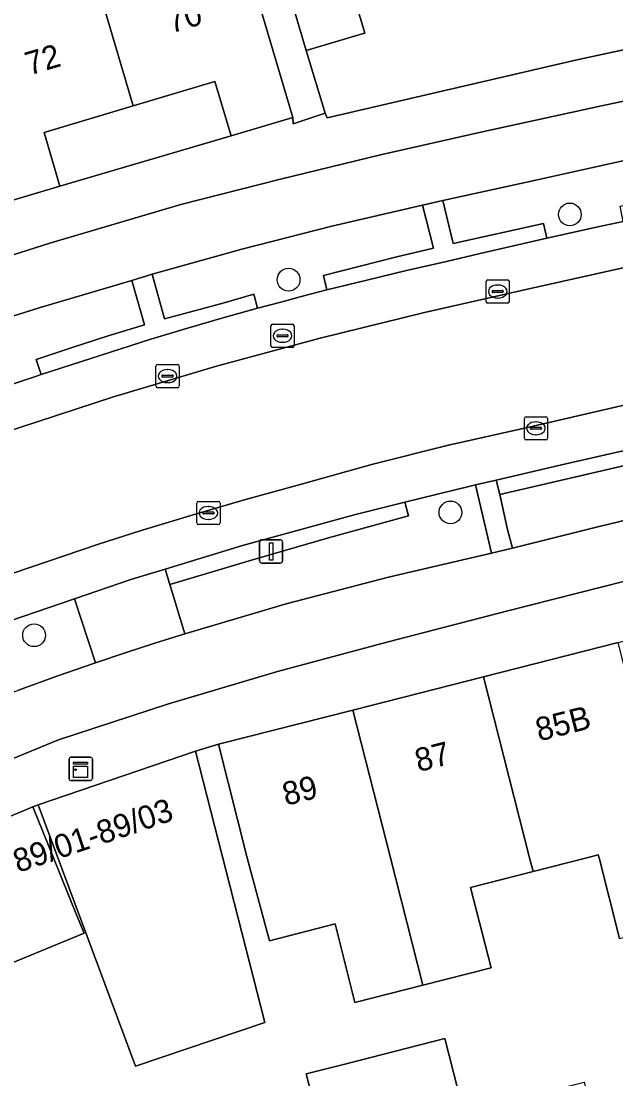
# Model space of a CAD drawing. Extents: x 158086 to 159499, y 382904 to 383981.
# Drawn here: x 159022.8 to 159048.39, y 383240.51 to 383285.97 of the extents above; entities that cross this region are included whole.
import ezdxf

# ---------------------------------------------------------------- set-up
doc = ezdxf.new("R2010")
doc.units = 0
for name, color, linetype in [('IMGEO_Boom', 7, 'Continuous'), ('IMGEO_Erf', 7, 'Continuous'), ('IMGEO_Fietspad_gesloten', 7, 'Continuous'), ('IMGEO_Groenvoorziening', 7, 'Continuous'), ('IMGEO_Kast', 7, 'Continuous'), ('IMGEO_Kolk', 7, 'Continuous'), ('IMGEO_Lichtmast', 7, 'Continuous'), ('IMGEO_Pand', 7, 'Continuous'), ('IMGEO_Pand_nummerreeks', 7, 'Continuous'), ('IMGEO_Parkeervlak_open', 7, 'Continuous'), ('IMGEO_Rijbaan_lokaal_gesloten', 7, 'Continuous'), ('IMGEO_Rioolput', 7, 'Continuous'), ('IMGEO_Voetpad_open', 7, 'Continuous')]:
    doc.layers.add(name, color=color, linetype=linetype)

msp = doc.modelspace()

# ---------------------------------------------------------------- linework, layer by layer
at = {"layer": 'IMGEO_Boom'}
for centre in [(159046.409, 383277.657), (159034.307, 383274.853), (159041.271, 383264.851), (159023.355, 383259.57)]:
    msp.add_circle(centre, 0.489, dxfattribs=at)
at = {"layer": 'IMGEO_Erf'}
for points in [[(159044.609, 383293.569), (159043.31, 383299.742), (159041.986, 383306.034), (159037.28, 383305.043), (159029.305, 383303.365), (159029.831, 383301.708), (159031.261, 383297.206), (159033.249, 383290.87), (159035.77, 383291.614), (159037.587, 383285.455), (159037.432, 383285.409), (159035.066, 383284.711), (159035.886, 383282.01), (159035.966, 383281.809), (159046.645, 383284.291), (159057.17, 383286.552), (159055.713, 383293.42), (159053.294, 383292.911), (159054.117, 383289.001), (159045.933, 383287.279), (159044.903, 383292.172)], [(159031.831, 383281.03), (159031.138, 383283.365), (159027.623, 383282.323), (159023.784, 383281.184), (159024.468, 383278.876)], [(159042.165, 383237.792), (159044.773, 383238.454), (159044.453, 383239.715), (159047.025, 383240.369), (159048.199, 383235.75), (159045.626, 383235.096), (159043.019, 383234.433), (159037.091, 383232.727), (159036.207, 383236.213), (159035.061, 383240.721), (159036.719, 383241.142), (159041.035, 383242.239)]]:
    msp.add_lwpolyline(points, close=True, dxfattribs=at)
msp.add_lwpolyline([(159048.545, 383246.541), (159047.665, 383250), (159047.633, 383250.127), (159047.133, 383250), (159044.823, 383249.413), (159042.137, 383248.73), (159043.016, 383245.275), (159040.081, 383244.529), (159037.163, 383243.787), (159036.305, 383247.165), (159033.482, 383246.434), (159032.53, 383250), (159031.29, 383254.883), (159030.304, 383254.582), (159033.279, 383242.921), (159027.717, 383241.045), (159023.536, 383252.289), (159023.305, 383252.194), (159024.192, 383250), (159025.178, 383247.559), (159025.505, 383246.77), (159021.325, 383245.045)], dxfattribs=at)
at = {"layer": 'IMGEO_Fietspad_gesloten'}
for points in [[(159081.026, 383289.212), (159058.204, 383284.486), (159052.986, 383283.43), (159047.777, 383282.332), (159042.577, 383281.192), (159038.259, 383280.214), (159033.955, 383279.18), (159029.665, 383278.087), (159024.026, 383276.423), (159018.421, 383274.644), (159012.854, 383272.752), (159009.122, 383271.358), (159005.395, 383269.952), (159001.672, 383268.534), (158997.265, 383266.818), (158992.867, 383265.076), (158988.479, 383263.309), (158976.201, 383258.014), (158975.327, 383257.641)], [(159019.617, 383272.395), (159023.58, 383273.644), (159027.566, 383274.818), (159028.443, 383275.093), (159032.294, 383276.167), (159036.169, 383277.153), (159040.065, 383278.05), (159040.944, 383278.25), (159044.946, 383279.129), (159048.947, 383280.013), (159052.947, 383280.902), (159053.827, 383281.083), (159061.861, 383282.716), (159065.816, 383283.523), (159073.386, 383285.039)], [(159071.607, 383270.025), (159067.812, 383269.124), (159064.995, 383268.463), (159062.806, 383267.934), (159060.617, 383267.406), (159058.428, 383266.879), (159055.154, 383266.038), (159051.409, 383265.154), (159047.67, 383264.245), (159043.937, 383263.31), (159043.036, 383263.093), (159038.604, 383262.069), (159034.205, 383260.916), (159029.841, 383259.635), (159028.555, 383259.23), (159027.274, 383258.813), (159025.995, 383258.385), (159024.336, 383257.808), (159022.683, 383257.212)], [(158983.111, 383238.281), (159003.122, 383246.429), (159009.006, 383248.848), (159020.072, 383253.3), (159024.411, 383255.076), (159029.098, 383256.609), (159033.826, 383258.014), (159038.591, 383259.288), (159043.68, 383260.604), (159048.777, 383261.889), (159053.882, 383263.144), (159058.345, 383264.24), (159062.811, 383265.325), (159067.279, 383266.4), (159070.408, 383267.13)]]:
    msp.add_lwpolyline(points, dxfattribs=at)
at = {"layer": 'IMGEO_Groenvoorziening'}
for points in [[(159052.947, 383280.902), (159048.947, 383280.013), (159044.946, 383279.129), (159040.944, 383278.25), (159041.388, 383276.414), (159045.275, 383277.274), (159045.423, 383276.634), (159046.516, 383276.878), (159047.61, 383277.119), (159048.704, 383277.357), (159048.578, 383278.02), (159053.361, 383279.034)], [(159040.538, 383276.214), (159040.065, 383278.05), (159036.169, 383277.153), (159032.294, 383276.167), (159028.443, 383275.093), (159028.97, 383273.174), (159030.253, 383273.511), (159031.533, 383273.863), (159032.808, 383274.228), (159032.974, 383273.623), (159033.967, 383273.891), (159034.961, 383274.153), (159035.957, 383274.411), (159035.814, 383275.027), (159037.385, 383275.436), (159038.96, 383275.831)], [(159028.106, 383272.918), (159027.566, 383274.818), (159023.58, 383273.644), (159019.617, 383272.395), (159015.677, 383271.073), (159016.354, 383269.022), (159021.062, 383270.636), (159021.266, 383269.975), (159023.416, 383270.692), (159023.664, 383270.772), (159023.448, 383271.422), (159024.996, 383271.936), (159026.549, 383272.434)], [(159055.154, 383266.038), (159054.581, 383268.803), (159051.855, 383268.202), (159051.98, 383267.605), (159043.39, 383265.616), (159043.523, 383265.031), (159043.718, 383264.168), (159043.937, 383263.31), (159047.67, 383264.245), (159051.409, 383265.154)], [(159042.343, 383266.035), (159042.062, 383265.97), (159039.305, 383265.286), (159039.459, 383264.709), (159036.029, 383263.754), (159032.606, 383262.77), (159029.192, 383261.757), (159029.841, 383259.635), (159034.205, 383260.916), (159038.604, 383262.069), (159043.036, 383263.093)], [(159025.098, 383261.142), (159021.216, 383259.82), (159021.41, 383259.167), (159019.746, 383258.588), (159020.55, 383256.378), (159021.037, 383256.597), (159022.683, 383257.212), (159024.336, 383257.808), (159025.995, 383258.385)]]:
    msp.add_lwpolyline(points, close=True, dxfattribs=at)
at = {"layer": 'IMGEO_Kast'}
for p, q in [((159024.863, 383253.403), (159024.863, 383254.244)), ((159024.863, 383254.244), (159024.863, 383253.403)), ((159024.938, 383254.328), (159025.779, 383254.328)), ((159025.779, 383254.328), (159024.938, 383254.328)), ((159025.863, 383254.253), (159025.863, 383253.412)), ((159025.863, 383253.412), (159025.863, 383254.253)), ((159025.788, 383253.328), (159024.947, 383253.328)), ((159024.947, 383253.328), (159025.788, 383253.328))]:
    msp.add_line(p, q, dxfattribs=at)
for points in [[(159025.058, 383254.118), (159025.658, 383254.118), (159025.658, 383254.033), (159025.058, 383254.033), (159025.058, 383254.118)], [(159025.058, 383253.943), (159025.658, 383253.943), (159025.658, 383253.454), (159025.058, 383253.454), (159025.058, 383253.943)]]:
    msp.add_lwpolyline(points, dxfattribs=at)
msp.add_circle((159025.142, 383253.792), 0.0377, dxfattribs=at)
for centre, start, end in [((159024.941, 383254.25), 92.4484, 184.2845), ((159024.941, 383254.25), 92.4484, 184.2845), ((159025.785, 383254.25), 2.4484, 94.2845), ((159025.785, 383254.25), 2.4484, 94.2845), ((159024.941, 383253.406), 182.4484, 274.2845), ((159024.941, 383253.406), 182.4484, 274.2845), ((159025.785, 383253.406), 272.4484, 4.2845), ((159025.785, 383253.406), 272.4484, 4.2845)]:
    msp.add_arc(centre, 0.0779, start, end, dxfattribs=at)
at = {"layer": 'IMGEO_Kolk'}
for p, q in [((159042.803, 383273.918), (159042.803, 383274.77)), ((159042.878, 383274.844), (159043.73, 383274.844)), ((159043.291, 383274.624), (159043.316, 383274.624)), ((159043.804, 383274.77), (159043.804, 383273.918)), ((159043.062, 383274.338), (159043.062, 383274.35)), ((159043.5, 383274.301), (159043.102, 383274.301)), ((159043.105, 383274.387), (159043.503, 383274.387)), ((159043.314, 383274.064), (159043.289, 383274.064)), ((159043.546, 383274.35), (159043.546, 383274.338)), ((159043.73, 383273.844), (159042.878, 383273.844)), ((159028.599, 383270.284), (159028.599, 383271.136)), ((159028.674, 383271.21), (159029.526, 383271.21)), ((159029.087, 383270.99), (159029.112, 383270.99)), ((159029.6, 383271.136), (159029.6, 383270.284)), ((159028.858, 383270.704), (159028.858, 383270.716)), ((159029.296, 383270.667), (159028.898, 383270.667)), ((159028.901, 383270.753), (159029.299, 383270.753)), ((159029.11, 383270.43), (159029.085, 383270.43)), ((159029.342, 383270.716), (159029.342, 383270.704)), ((159029.526, 383270.21), (159028.674, 383270.21)), ((159044.45, 383268.039), (159044.45, 383268.891)), ((159044.525, 383268.965), (159045.377, 383268.965)), ((159044.938, 383268.745), (159044.963, 383268.745)), ((159045.451, 383268.891), (159045.451, 383268.039)), ((159044.709, 383268.459), (159044.709, 383268.471)), ((159045.147, 383268.422), (159044.749, 383268.422)), ((159044.752, 383268.508), (159045.15, 383268.508)), ((159044.961, 383268.185), (159044.936, 383268.185)), ((159045.193, 383268.471), (159045.193, 383268.459)), ((159045.377, 383267.965), (159044.525, 383267.965)), ((159030.355, 383264.4), (159030.355, 383265.252)), ((159030.43, 383265.326), (159031.282, 383265.326)), ((159030.843, 383265.106), (159030.868, 383265.106)), ((159031.356, 383265.252), (159031.356, 383264.4)), ((159030.614, 383264.82), (159030.614, 383264.832)), ((159031.052, 383264.783), (159030.654, 383264.783)), ((159030.657, 383264.869), (159031.055, 383264.869)), ((159030.866, 383264.546), (159030.841, 383264.546)), ((159031.098, 383264.832), (159031.098, 383264.82)), ((159031.282, 383264.326), (159030.43, 383264.326))]:
    msp.add_line(p, q, dxfattribs=at)
for points in [[(159042.803, 383273.918), (159042.803, 383274.77)], [(159042.878, 383274.844), (159043.73, 383274.844)], [(159043.804, 383274.77), (159043.804, 383273.918)], [(159043.73, 383273.844), (159042.878, 383273.844)], [(159028.599, 383270.284), (159028.599, 383271.136)], [(159028.674, 383271.21), (159029.526, 383271.21)], [(159029.6, 383271.136), (159029.6, 383270.284)], [(159029.526, 383270.21), (159028.674, 383270.21)], [(159044.45, 383268.039), (159044.45, 383268.891)], [(159044.525, 383268.965), (159045.377, 383268.965)], [(159045.451, 383268.891), (159045.451, 383268.039)], [(159045.377, 383267.965), (159044.525, 383267.965)], [(159030.355, 383264.4), (159030.355, 383265.252)], [(159030.43, 383265.326), (159031.282, 383265.326)], [(159031.356, 383265.252), (159031.356, 383264.4)], [(159031.282, 383264.326), (159030.43, 383264.326)]]:
    msp.add_lwpolyline(points, dxfattribs=at)
for centre, radius, start, end in [((159042.88, 383274.768), 0.0765, 91.552, 178.448), ((159042.88, 383274.768), 0.0765, 91.552, 178.448), ((159043.728, 383274.768), 0.0765, 1.552, 88.448), ((159043.728, 383274.768), 0.0765, 1.552, 88.448), ((159043.102, 383274.347), 0.0403, 85.8775, 175.7526), ((159043.099, 383274.337), 0.0366, 178.938, 274.7102), ((159043.503, 383274.344), 0.043, 264.8664, 352.4533), ((159043.507, 383274.349), 0.0386, 1.7309, 96.639), ((159042.88, 383273.92), 0.0765, 181.552, 268.448), ((159042.88, 383273.92), 0.0765, 181.552, 268.448), ((159043.728, 383273.92), 0.0765, 271.552, 358.448), ((159043.728, 383273.92), 0.0765, 271.552, 358.448), ((159028.676, 383271.134), 0.0765, 91.552, 178.448), ((159028.676, 383271.134), 0.0765, 91.552, 178.448), ((159029.524, 383271.134), 0.0765, 1.552, 88.448), ((159029.524, 383271.134), 0.0765, 1.552, 88.448), ((159028.898, 383270.713), 0.0403, 85.8775, 175.7526), ((159028.895, 383270.703), 0.0366, 178.938, 274.7102), ((159029.299, 383270.71), 0.043, 264.8664, 352.4533), ((159029.303, 383270.715), 0.0386, 1.7309, 96.639), ((159028.676, 383270.286), 0.0765, 181.552, 268.448), ((159028.676, 383270.286), 0.0765, 181.552, 268.448), ((159029.524, 383270.286), 0.0765, 271.552, 358.448), ((159029.524, 383270.286), 0.0765, 271.552, 358.448), ((159044.527, 383268.889), 0.0765, 91.552, 178.448), ((159044.527, 383268.889), 0.0765, 91.552, 178.448), ((159045.375, 383268.889), 0.0765, 1.552, 88.448), ((159045.375, 383268.889), 0.0765, 1.552, 88.448), ((159044.749, 383268.468), 0.0403, 85.8775, 175.7526), ((159044.746, 383268.458), 0.0366, 178.938, 274.7102), ((159045.15, 383268.465), 0.043, 264.8664, 352.4533), ((159045.154, 383268.47), 0.0386, 1.7309, 96.639), ((159044.527, 383268.041), 0.0765, 181.552, 268.448), ((159044.527, 383268.041), 0.0765, 181.552, 268.448), ((159045.375, 383268.041), 0.0765, 271.552, 358.448), ((159045.375, 383268.041), 0.0765, 271.552, 358.448), ((159030.432, 383265.25), 0.0765, 91.552, 178.448), ((159030.432, 383265.25), 0.0765, 91.552, 178.448), ((159031.28, 383265.25), 0.0765, 1.552, 88.448), ((159031.28, 383265.25), 0.0765, 1.552, 88.448), ((159030.654, 383264.829), 0.0403, 85.8775, 175.7526), ((159030.651, 383264.819), 0.0366, 178.938, 274.7102), ((159031.055, 383264.826), 0.043, 264.8664, 352.4533), ((159031.059, 383264.831), 0.0386, 1.7309, 96.639), ((159030.432, 383264.402), 0.0765, 181.552, 268.448), ((159030.432, 383264.402), 0.0765, 181.552, 268.448), ((159031.28, 383264.402), 0.0765, 271.552, 358.448), ((159031.28, 383264.402), 0.0765, 271.552, 358.448)]:
    msp.add_arc(centre, radius, start, end, dxfattribs=at)
for centre, major_axis, ratio, start_param, end_param in [((159043.29, 383274.344), (-0.387, 0.002), 0.722429, 4.712389, 7.853982), ((159043.315, 383274.344), (-0.39, 0.002), 0.717154, 1.570796, 4.712389), ((159029.086, 383270.71), (-0.387, 0.002), 0.722429, 4.712389, 7.853982), ((159029.111, 383270.71), (-0.39, 0.002), 0.717154, 1.570796, 4.712389), ((159044.937, 383268.465), (-0.387, 0.002), 0.722429, 4.712389, 7.853982), ((159044.962, 383268.465), (-0.39, 0.002), 0.717154, 1.570796, 4.712389), ((159030.842, 383264.826), (-0.387, 0.002), 0.722429, 4.712389, 7.853982), ((159030.867, 383264.826), (-0.39, 0.002), 0.717154, 1.570796, 4.712389)]:
    msp.add_ellipse(centre, major_axis=major_axis, ratio=ratio, start_param=start_param, end_param=end_param, dxfattribs=at)
at = {"layer": 'IMGEO_Lichtmast'}
for p, q in [((159033.159, 383263.675), (159033.949, 383263.675)), ((159033.949, 383263.675), (159033.159, 383263.675)), ((159033.059, 383262.775), (159033.059, 383263.575)), ((159033.059, 383263.575), (159033.059, 383262.775)), ((159034.049, 383263.575), (159034.049, 383262.775)), ((159034.049, 383262.775), (159034.049, 383263.575)), ((159033.949, 383262.675), (159033.159, 383262.675)), ((159033.159, 383262.675), (159033.949, 383262.675))]:
    msp.add_line(p, q, dxfattribs=at)
msp.add_lwpolyline([(159033.479, 383263.55), (159033.629, 383263.55), (159033.629, 383262.8), (159033.479, 383262.8), (159033.479, 383263.55)], dxfattribs=at)
for centre, start, end in [((159033.159, 383263.575), 90, 180), ((159033.159, 383263.575), 90, 180), ((159033.949, 383263.575), 0, 90), ((159033.949, 383263.575), 360, 90), ((159033.159, 383262.775), 180, 270), ((159033.159, 383262.775), 180, 270), ((159033.949, 383262.775), 270, 0), ((159033.949, 383262.775), 270, 0)]:
    msp.add_arc(centre, 0.1, start, end, dxfattribs=at)
at = {"layer": 'IMGEO_Pand'}
for points in [[(159033.072, 383286.614), (159031.43, 383292.153), (159031.154, 383292.072), (159025.25, 383290.331), (159027.623, 383282.323), (159031.138, 383283.365), (159031.831, 383281.03), (159034.494, 383281.82)], [(159033.249, 383290.87), (159033.606, 383289.662), (159035.066, 383284.711), (159037.432, 383285.409), (159037.587, 383285.455), (159035.77, 383291.614)], [(159027.623, 383282.323), (159025.25, 383290.331), (159019.186, 383288.544), (159022.247, 383278.217), (159024.468, 383278.876), (159023.784, 383281.184)], [(159042.695, 383257.782), (159044.674, 383250), (159044.823, 383249.413), (159047.133, 383250), (159047.633, 383250.127), (159047.665, 383250), (159048.545, 383246.541), (159051.573, 383247.311), (159050.858, 383250), (159050.619, 383250.899), (159049.713, 383254.408), (159048.482, 383259.253)], [(159040.081, 383244.529), (159043.016, 383245.275), (159042.137, 383248.73), (159044.823, 383249.413), (159044.674, 383250), (159042.695, 383257.782), (159037.074, 383256.353), (159038.69, 383250)], [(159040.081, 383244.529), (159038.69, 383250), (159037.074, 383256.353), (159031.29, 383254.883), (159032.53, 383250), (159033.482, 383246.434), (159036.305, 383247.165), (159037.163, 383243.787)], [(159030.304, 383254.582), (159023.536, 383252.289), (159027.717, 383241.045), (159033.279, 383242.921)], [(159015.706, 383240.684), (159022.045, 383243.296), (159021.325, 383245.045), (159025.505, 383246.77), (159025.178, 383247.559), (159024.192, 383250), (159023.305, 383252.194), (159021.891, 383251.613), (159022.146, 383250.991), (159019.728, 383250), (159019.325, 383249.835), (159019.262, 383250), (159019.074, 383250.495), (159017.877, 383250), (159012.713, 383247.865)], [(159042.165, 383237.792), (159041.035, 383242.239), (159036.719, 383241.142), (159035.061, 383240.721), (159036.207, 383236.213), (159037.091, 383232.727), (159043.019, 383234.433)]]:
    msp.add_lwpolyline(points, close=True, dxfattribs=at)
at = {"layer": 'IMGEO_Parkeervlak_open'}
for points in [[(159062.031, 383280.063), (159059.491, 383279.554), (159054.209, 383278.495), (159052.372, 383278.125), (159050.537, 383277.746), (159048.704, 383277.357), (159047.61, 383277.119), (159046.516, 383276.878), (159045.423, 383276.634), (159043.983, 383276.306), (159042.544, 383275.972), (159041.107, 383275.632), (159039.386, 383275.242), (159037.669, 383274.835), (159035.957, 383274.411), (159034.961, 383274.153), (159033.967, 383273.891), (159032.974, 383273.623), (159031.439, 383273.193), (159029.908, 383272.749), (159028.381, 383272.292), (159023.664, 383270.772)], [(158987.981, 383255.787), (158989.781, 383256.451), (158998.158, 383259.724), (159002.453, 383261.396), (159006.473, 383262.883), (159010.513, 383264.312), (159014.574, 383265.682), (159018.627, 383267.105), (159022.694, 383268.484), (159026.776, 383269.819), (159031.206, 383271.131), (159035.666, 383272.339), (159040.152, 383273.444), (159044.582, 383274.452), (159049.017, 383275.434), (159053.458, 383276.392), (159061.088, 383277.996), (159063.146, 383278.38), (159063.614, 383278.45)], [(159064.712, 383272.774), (159062.76, 383272.377), (159062.24, 383272.271), (159057.532, 383271.313), (159053.164, 383270.415), (159048.806, 383269.47), (159044.459, 383268.478), (159041.186, 383267.742), (159037.933, 383266.925), (159034.7, 383266.028), (159032.448, 383265.404), (159030.204, 383264.751), (159027.968, 383264.069), (159026.126, 383263.49), (159018.772, 383260.986), (159014.153, 383259.424)], [(159023.664, 383270.772), (159023.416, 383270.692), (159021.266, 383269.975), (159018.467, 383269.042), (159013.536, 383267.342), (159010.043, 383266.16), (159006.566, 383264.933), (159003.104, 383263.661), (158998.077, 383261.741), (158997.822, 383261.643), (158995.556, 383260.761), (158988.525, 383258.025)], [(159025.098, 383261.142), (159027.511, 383261.963), (159029.001, 383262.414), (159032.327, 383263.422), (159037.178, 383264.758), (159039.305, 383265.286), (159042.062, 383265.97), (159042.343, 383266.035), (159043.242, 383266.243), (159046.231, 383266.934), (159050.404, 383267.878), (159051.855, 383268.202), (159054.581, 383268.803), (159057.853, 383269.462), (159063.891, 383270.68)], [(159015.636, 383257.921), (159019.541, 383259.25), (159021.216, 383259.82), (159025.098, 383261.142)]]:
    msp.add_lwpolyline(points, dxfattribs=at)
at = {"layer": 'IMGEO_Rijbaan_lokaal_gesloten'}
for points in [[(159061.088, 383277.996), (159053.458, 383276.392), (159049.017, 383275.434), (159044.582, 383274.452), (159040.152, 383273.444), (159035.666, 383272.339), (159031.206, 383271.131), (159026.776, 383269.819), (159022.694, 383268.484), (159018.627, 383267.105), (159014.574, 383265.682), (159010.513, 383264.312), (159006.473, 383262.883), (159002.453, 383261.396), (158998.158, 383259.724), (158989.781, 383256.451), (158987.981, 383255.787), (158986.678, 383255.331), (158985.372, 383254.882), (158984.063, 383254.441), (158982.498, 383254.005), (158980.917, 383253.628), (158979.324, 383253.311)], [(159018.772, 383260.986), (159026.126, 383263.49), (159027.968, 383264.069), (159030.204, 383264.751), (159032.448, 383265.404), (159034.7, 383266.028), (159037.933, 383266.925), (159041.186, 383267.742), (159044.459, 383268.478), (159048.806, 383269.47), (159053.164, 383270.415), (159057.532, 383271.313), (159062.24, 383272.271), (159061.088, 383277.996)]]:
    msp.add_lwpolyline(points, dxfattribs=at)
at = {"layer": 'IMGEO_Rioolput'}
for p, q in [((159033.545, 383272.015), (159033.545, 383272.867)), ((159033.62, 383272.941), (159034.472, 383272.941)), ((159034.033, 383272.721), (159034.058, 383272.721)), ((159034.546, 383272.867), (159034.546, 383272.015)), ((159033.804, 383272.435), (159033.804, 383272.447)), ((159034.242, 383272.398), (159033.844, 383272.398)), ((159033.847, 383272.484), (159034.245, 383272.484)), ((159034.288, 383272.447), (159034.288, 383272.435)), ((159034.472, 383271.941), (159033.62, 383271.941)), ((159034.056, 383272.161), (159034.031, 383272.161))]:
    msp.add_line(p, q, dxfattribs=at)
for points in [[(159033.545, 383272.015), (159033.545, 383272.867)], [(159033.62, 383272.941), (159034.472, 383272.941)], [(159034.546, 383272.867), (159034.546, 383272.015)], [(159034.472, 383271.941), (159033.62, 383271.941)]]:
    msp.add_lwpolyline(points, dxfattribs=at)
for centre, radius, start, end in [((159033.622, 383272.865), 0.0765, 91.552, 178.448), ((159033.622, 383272.865), 0.0765, 91.552, 178.448), ((159034.47, 383272.865), 0.0765, 1.552, 88.448), ((159034.47, 383272.865), 0.0765, 1.552, 88.448), ((159033.844, 383272.444), 0.0403, 85.8775, 175.7526), ((159033.841, 383272.434), 0.0366, 178.938, 274.7102), ((159034.245, 383272.441), 0.043, 264.8664, 352.4533), ((159034.249, 383272.446), 0.0386, 1.7309, 96.639), ((159033.622, 383272.017), 0.0765, 181.552, 268.448), ((159033.622, 383272.017), 0.0765, 181.552, 268.448), ((159034.47, 383272.017), 0.0765, 271.552, 358.448), ((159034.47, 383272.017), 0.0765, 271.552, 358.448)]:
    msp.add_arc(centre, radius, start, end, dxfattribs=at)
for centre, major_axis, ratio, start_param, end_param in [((159034.032, 383272.441), (-0.387, 0.002), 0.722429, 4.712389, 7.853982), ((159034.057, 383272.441), (-0.39, 0.002), 0.717154, 1.570796, 4.712389)]:
    msp.add_ellipse(centre, major_axis=major_axis, ratio=ratio, start_param=start_param, end_param=end_param, dxfattribs=at)
at = {"layer": 'IMGEO_Voetpad_open'}
for points in [[(159033.072, 383286.614), (159034.494, 383281.82), (159034.505, 383281.545), (159035.886, 383282.01), (159035.066, 383284.711), (159033.606, 383289.662)], [(158975.327, 383257.641), (158976.201, 383258.014), (158988.479, 383263.309), (158992.867, 383265.076), (158997.265, 383266.818), (159001.672, 383268.534), (159005.395, 383269.952), (159009.122, 383271.358), (159012.854, 383272.752), (159018.421, 383274.644), (159024.026, 383276.423), (159029.665, 383278.087), (159033.955, 383279.18), (159038.259, 383280.214), (159042.577, 383281.192), (159047.777, 383282.332), (159052.986, 383283.43), (159058.204, 383284.486), (159081.026, 383289.212)], [(159057.17, 383286.552), (159046.645, 383284.291), (159035.966, 383281.809), (159035.886, 383282.01), (159034.505, 383281.545), (159034.494, 383281.82), (159031.831, 383281.03), (159024.468, 383278.876), (159022.247, 383278.217), (159019.781, 383277.486), (159012.65, 383275.051), (159012.639, 383274.741), (159000, 383270.163), (158992.422, 383267.137), (158991.043, 383266.586), (158984.683, 383264.047), (158973.394, 383259.056), (158972.16, 383260.029), (158971.382, 383260.697), (158970.193, 383261.907), (158965.488, 383262.11), (158968.434, 383258.496)], [(159070.408, 383267.13), (159067.279, 383266.4), (159062.811, 383265.325), (159058.345, 383264.24), (159053.882, 383263.144), (159048.777, 383261.889), (159043.68, 383260.604), (159038.591, 383259.288), (159033.826, 383258.014), (159029.098, 383256.609), (159024.411, 383255.076), (159020.072, 383253.3), (159009.006, 383248.848), (159003.122, 383246.429), (158983.111, 383238.281)], [(158993.927, 383240.093), (158999.923, 383242.577), (159006.162, 383245.156), (159012.713, 383247.865), (159017.877, 383250), (159019.074, 383250.495), (159019.262, 383250), (159019.325, 383249.835), (159019.728, 383250), (159022.146, 383250.991), (159021.891, 383251.613), (159023.305, 383252.194), (159023.536, 383252.289), (159030.304, 383254.582), (159031.29, 383254.883), (159037.074, 383256.353), (159042.695, 383257.782), (159048.482, 383259.253), (159049.594, 383259.535), (159056.472, 383261.169), (159058.791, 383261.737), (159065.085, 383263.273), (159072.765, 383265.148)]]:
    msp.add_lwpolyline(points, dxfattribs=at)
for points in [[(159045.423, 383276.634), (159045.275, 383277.274), (159041.388, 383276.414), (159040.944, 383278.25), (159040.065, 383278.05), (159040.538, 383276.214), (159038.96, 383275.831), (159037.385, 383275.436), (159035.814, 383275.027), (159035.957, 383274.411), (159037.669, 383274.835), (159039.386, 383275.242), (159041.107, 383275.632), (159042.544, 383275.972), (159043.983, 383276.306)], [(159032.974, 383273.623), (159032.808, 383274.228), (159031.533, 383273.863), (159030.253, 383273.511), (159028.97, 383273.174), (159028.443, 383275.093), (159027.566, 383274.818), (159028.106, 383272.918), (159026.549, 383272.434), (159024.996, 383271.936), (159023.448, 383271.422), (159023.664, 383270.772), (159028.381, 383272.292), (159029.908, 383272.749), (159031.439, 383273.193)], [(159051.855, 383268.202), (159050.404, 383267.878), (159046.231, 383266.934), (159043.242, 383266.243), (159043.39, 383265.616), (159051.98, 383267.605)], [(159043.39, 383265.616), (159043.242, 383266.243), (159042.343, 383266.035), (159043.036, 383263.093), (159043.937, 383263.31), (159043.718, 383264.168), (159043.523, 383265.031)], [(159039.459, 383264.709), (159039.305, 383265.286), (159037.178, 383264.758), (159032.327, 383263.422), (159029.001, 383262.414), (159029.192, 383261.757), (159032.606, 383262.77), (159036.029, 383263.754)], [(159029.192, 383261.757), (159029.001, 383262.414), (159027.511, 383261.963), (159025.098, 383261.142), (159025.995, 383258.385), (159027.274, 383258.813), (159028.555, 383259.23), (159029.841, 383259.635)]]:
    msp.add_lwpolyline(points, close=True, dxfattribs=at)

# ---------------------------------------------------------------- texts
at = {"layer": 'IMGEO_Pand_nummerreeks'}
for s, rotation, p in [('70', 16.5012, (159029.249, 383285.435)), ('72', 16.5001, (159023.148, 383283.627)), ('85B', 14.2619, (159045.082, 383255.005)), ('87', 14.2619, (159039.891, 383253.685)), ('89', 14.2619, (159034.189, 383252.236)), ('89/01-89/03', 18.7185, (159022.662, 383249.353))]:
    msp.add_text(s, height=1, rotation=rotation, dxfattribs=at).set_placement(p)

doc.saveas('drawing.dxf')
